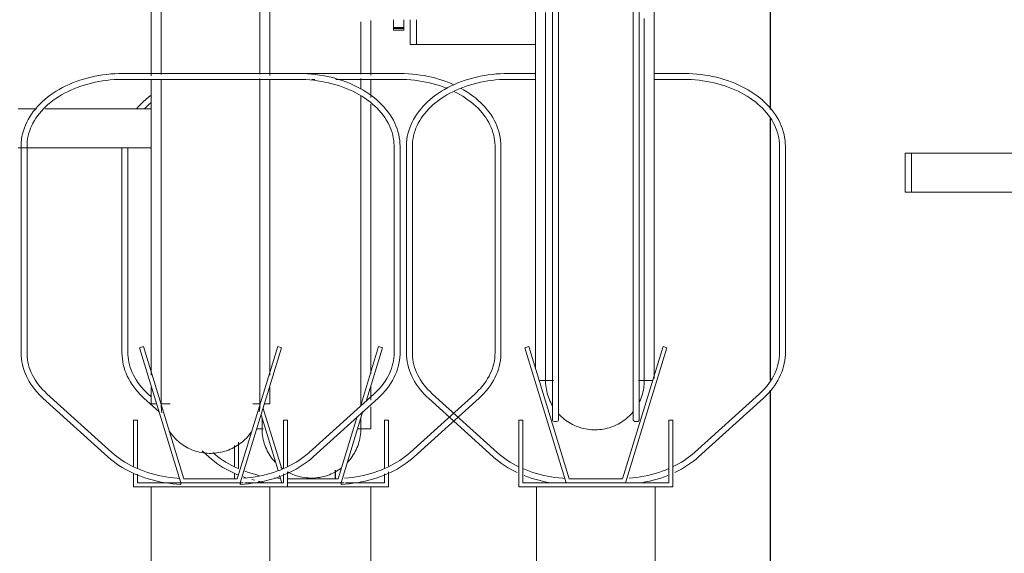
# Model space of a CAD drawing. Extents: x 50445 to 145605, y -10968 to 41989.
# Tile 257 of 338: x 98259 to 98758, y -368 to -99. Entities that reach past the tile are written whole.
import ezdxf

# ---------------------------------------------------------------- set-up
doc = ezdxf.new("R2010")
doc.units = 0
doc.header["$LTSCALE"] = 414.30304
doc.header["$MEASUREMENT"] = 0
doc.layers.add('A-EQPM', color=6, linetype='CONTINUOUS', lineweight=18)
doc.layers.add('I-WALL', color=2, linetype='CONTINUOUS', lineweight=25)

# ---------------------------------------------------------------- blocks, each defined once
blk = doc.blocks.new('97_KA_gestapelde fietsenstalling 8 fietsen 1600x1900 - Type-V119-plotview doorsnede C C  -  1 op 100')
at = {"layer": 'A-EQPM'}
for p, q in [((17257.4, -766.09), (17257.4, -793.7)), ((17268.98, -769.67), (17268.98, -765.7)), ((17274.19, -765.7), (17274.19, -769.67)), ((17277.4, -765.7), (17277.4, -778.2)), ((17280.62, -778.2), (17280.62, -765.7)), ((17268.98, -770.98), (17268.98, -769.67)), ((17274.19, -769.67), (17268.98, -769.67)), ((17268.98, -770.21), (17274.19, -770.21)), ((17268.98, -770.68), (17268.98, -770.98)), ((17268.98, -770.98), (17274.19, -770.98)), ((17274.19, -769.67), (17274.19, -770.98)), ((17274.19, -770.98), (17274.19, -770.68)), ((17280.62, -778.2), (17277.4, -778.2)), ((17340.83, -778.2), (17280.62, -778.2)), ((17271.79, -792.88), (17206.33, -792.88)), ((17206.33, -795.88), (17224.26, -795.88)), ((17227.65, -795.88), (17229.08, -795.88)), ((17239.7, -795.88), (17271.79, -795.88)), ((17252.4, -800.57), (17252.4, -795.38)), ((17257.4, -795.83), (17257.4, -805)), ((17257.4, -808.35), (17257.4, -944.89)), ((17131.52, -830.54), (17131.52, -934.24)), ((17134.52, -934.24), (17134.52, -830.54)), ((17320.29, -829.74), (17320.29, -934.24)), ((17323.29, -934.24), (17323.29, -829.74)), ((17261.39, -931.06), (17252.13, -961.34)), ((17255.17, -958.24), (17263.3, -931.64)), ((17263.3, -931.64), (17261.39, -931.06)), ((17257.4, -951.39), (17257.4, -958.13)), ((17146.33, -956.44), (17144.62, -954.89)), ((17310.18, -954.89), (17277.31, -984.65)), ((17142.61, -957.12), (17150.37, -964.14)), ((17257.4, -961.56), (17257.4, -972.58)), ((17279.32, -986.87), (17312.2, -957.12)), ((17201.87, -965.54), (17210.48, -993.72)), ((17212.34, -992.96), (17202.99, -962.37)), ((17250.58, -966.42), (17240.92, -998)), ((17242.4, -1000), (17253.47, -963.8)), ((17266.34, -968.3), (17264.34, -968.3)), ((17264.34, -968.3), (17264.34, -992.57)), ((17266.34, -991.51), (17266.34, -968.3)), ((17199.72, -972.58), (17202.99, -972.58)), ((17250.79, -972.58), (17257.4, -972.58)), ((17188.46, -981.16), (17188.46, -991.51)), ((17190.46, -992.7), (17190.46, -979.38)), ((17172.02, -983.74), (17175.48, -986.87)), ((17188.46, -995.05), (17188.46, -998.1)), ((17211.27, -996.31), (17212.4, -1000)), ((17212.69, -992.79), (17211.89, -992.18)), ((17212.69, -992.79), (17211.89, -992.18)), ((17264.34, -995.42), (17264.34, -1000)), ((17266.34, -1002), (17266.34, -994.45)), ((17192.85, -996.96), (17194.7, -997.59)), ((17197.19, -998.33), (17198.49, -998.69)), ((17240.92, -998), (17215.27, -998)), ((17215.27, -1000), (17242.4, -1000)), ((17243.95, -1000), (17242.4, -1000)), ((17264.34, -1000), (17244.68, -1000)), ((17215.27, -1002), (17266.34, -1002)), ((17257.4, -1002), (17257.4, -1284.16))]:
    blk.add_line(p, q, dxfattribs=at)
at = {"layer": 'A-EQPM', "flags": 128}
for points in [[(17252.4, -793.32), (17252.4, -789.49), (17252.4, -778.22), (17252.4, -766.77)], [(17299.42, -798.62), (17297.68, -797.86), (17295.89, -797.15), (17294.06, -796.5), (17292.2, -795.89), (17290.3, -795.34), (17288.38, -794.84), (17286.44, -794.4), (17284.47, -794.01), (17282.48, -793.68), (17280.47, -793.41), (17278.45, -793.19), (17276.42, -793.03), (17274.38, -792.93), (17272.34, -792.89), (17271.79, -792.88)], [(17271.79, -795.88), (17273.75, -795.91), (17275.7, -795.99), (17277.65, -796.13), (17279.58, -796.33), (17281.51, -796.57), (17283.42, -796.88), (17285.31, -797.23), (17287.18, -797.64), (17289.02, -798.1), (17290.83, -798.61), (17292.61, -799.18), (17294.36, -799.79), (17296.07, -800.45)], [(17299.78, -802.12), (17300.95, -802.71), (17302.48, -803.55), (17303.97, -804.43), (17305.4, -805.36), (17306.77, -806.32), (17308.09, -807.32), (17309.35, -808.35), (17310.55, -809.42), (17311.68, -810.52), (17312.75, -811.65), (17313.76, -812.8), (17314.69, -813.98), (17315.56, -815.18), (17316.35, -816.41), (17317.08, -817.65), (17317.73, -818.91), (17318.31, -820.19), (17318.81, -821.48), (17319.25, -822.78), (17319.6, -824.09), (17319.89, -825.4), (17320.1, -826.73), (17320.23, -828.05), (17320.29, -829.38), (17320.29, -829.74)], [(17323.29, -829.74), (17323.25, -828.24), (17323.12, -826.75), (17322.91, -825.26), (17322.61, -823.77), (17322.23, -822.3), (17321.77, -820.85), (17321.23, -819.4), (17320.61, -817.98), (17319.91, -816.58), (17319.13, -815.2), (17318.28, -813.85), (17317.35, -812.52), (17316.35, -811.23), (17315.27, -809.96), (17314.13, -808.73), (17312.93, -807.54), (17311.66, -806.38), (17310.32, -805.26), (17308.93, -804.18), (17307.47, -803.14), (17305.97, -802.15), (17304.4, -801.19), (17303.19, -800.51)], [(17146.27, -803.89), (17144.85, -804.96), (17143.5, -806.07), (17142.22, -807.22), (17140.99, -808.41), (17139.83, -809.63), (17138.78, -810.83)], [(17252.4, -960.71), (17252.4, -957.1), (17252.4, -953.04), (17252.4, -948.51), (17252.4, -943.54), (17252.4, -938.13), (17252.4, -932.29), (17252.4, -926.02), (17252.4, -919.34), (17252.4, -912.25), (17252.4, -904.78), (17252.4, -896.92), (17252.4, -888.7), (17252.4, -880.13), (17252.4, -871.22), (17252.4, -861.98), (17252.4, -852.43), (17252.4, -842.58), (17252.4, -832.46), (17252.4, -822.07), (17252.4, -811.43), (17252.4, -804.26)], [(17142.83, -810.82), (17143.94, -809.71), (17145.12, -808.64), (17146.33, -807.62)], [(17131.52, -934.24), (17131.56, -935.74), (17131.69, -937.23), (17131.9, -938.72), (17132.19, -940.2), (17132.57, -941.68), (17133.03, -943.13), (17133.57, -944.57), (17134.2, -946), (17134.9, -947.4), (17135.68, -948.78), (17136.53, -950.13), (17137.46, -951.45), (17138.46, -952.75), (17139.53, -954.01), (17140.67, -955.24), (17141.88, -956.44), (17142.61, -957.12)], [(17144.62, -954.89), (17143.47, -953.8), (17142.38, -952.69), (17141.35, -951.54), (17140.4, -950.37), (17139.51, -949.17), (17138.69, -947.95), (17137.95, -946.72), (17137.27, -945.46), (17136.67, -944.19), (17136.14, -942.9), (17135.68, -941.61), (17135.3, -940.3), (17135, -938.99), (17134.77, -937.66), (17134.61, -936.34), (17134.53, -935.01), (17134.52, -934.24)], [(17320.29, -934.24), (17320.25, -935.57), (17320.14, -936.89), (17319.95, -938.22), (17319.69, -939.54), (17319.35, -940.85), (17318.94, -942.15), (17318.45, -943.44), (17317.89, -944.72), (17317.26, -945.99), (17316.55, -947.24), (17315.78, -948.47), (17314.93, -949.68), (17314.01, -950.86), (17313.03, -952.02), (17311.98, -953.16), (17310.86, -954.26), (17310.18, -954.89)], [(17312.2, -957.12), (17313.44, -955.94), (17314.62, -954.73), (17315.73, -953.49), (17316.77, -952.21), (17317.75, -950.9), (17318.64, -949.56), (17319.47, -948.2), (17320.21, -946.81), (17320.88, -945.4), (17321.47, -943.97), (17321.98, -942.52), (17322.4, -941.06), (17322.75, -939.58), (17323.01, -938.1), (17323.18, -936.61), (17323.27, -935.11), (17323.29, -934.24)], [(17202.4, -972.58), (17202.4, -972.33), (17202.4, -971.6), (17202.4, -970.38), (17202.4, -968.68), (17202.4, -967.29)], [(17202.4, -968.14), (17202.4, -969.97), (17202.4, -971.32), (17202.4, -972.18), (17202.4, -972.56), (17202.4, -972.58)], [(17252.4, -972.58), (17252.4, -972.33), (17252.4, -971.6), (17252.4, -970.38), (17252.4, -968.68), (17252.4, -967.29)], [(17252.4, -968.14), (17252.4, -969.97), (17252.4, -971.32), (17252.4, -972.18), (17252.4, -972.56), (17252.4, -972.58)], [(17202.4, -972.18), (17202.4, -972.56), (17202.4, -972.58)], [(17208.97, -989.46), (17208.31, -988.71), (17207.68, -987.94), (17207.08, -987.13), (17206.51, -986.31), (17205.98, -985.46), (17205.48, -984.6), (17205.02, -983.71), (17204.59, -982.81), (17204.2, -981.89), (17203.85, -980.95), (17203.53, -980), (17203.25, -979.04), (17203.01, -978.07), (17202.81, -977.09), (17202.65, -976.1), (17202.53, -975.11), (17202.45, -974.11), (17202.41, -973.12), (17202.4, -972.58)], [(17208.97, -989.46), (17208.31, -988.71), (17207.68, -987.94), (17207.08, -987.13), (17206.51, -986.31), (17205.98, -985.46), (17205.48, -984.6), (17205.02, -983.71), (17204.59, -982.81), (17204.2, -981.89), (17203.85, -980.95), (17203.53, -980), (17203.25, -979.04), (17203.01, -978.07), (17202.81, -977.09), (17202.65, -976.1), (17202.53, -975.11), (17202.45, -974.11)], [(17252.4, -972.58), (17252.38, -973.58), (17252.32, -974.57), (17252.22, -975.57), (17252.08, -976.56), (17251.9, -977.54), (17251.69, -978.52), (17251.43, -979.48), (17251.13, -980.44), (17250.8, -981.38), (17250.43, -982.31), (17250.02, -983.22), (17249.58, -984.12), (17249.1, -985), (17248.58, -985.86), (17248.04, -986.69), (17247.45, -987.51), (17246.84, -988.3), (17246.2, -989.06), (17245.52, -989.8)], [(17252.4, -972.58), (17252.38, -973.58), (17252.32, -974.57), (17252.22, -975.57), (17252.08, -976.56), (17251.9, -977.54), (17251.69, -978.52), (17251.43, -979.48), (17251.13, -980.44), (17250.8, -981.38), (17250.43, -982.31), (17250.02, -983.22), (17249.58, -984.12), (17249.1, -985), (17248.58, -985.86), (17248.04, -986.69), (17247.45, -987.51), (17246.84, -988.3), (17246.2, -989.06), (17245.52, -989.8)], [(17252.4, -972.18), (17252.4, -972.56), (17252.4, -972.58)], [(17190.36, -992.76), (17188.72, -992.02), (17187.13, -991.23), (17185.58, -990.4), (17184.08, -989.53), (17182.64, -988.61), (17181.25, -987.66), (17179.92, -986.67), (17178.64, -985.64), (17177.5, -984.65)], [(17277.31, -984.65), (17276.09, -985.7), (17274.81, -986.73), (17273.48, -987.71), (17272.09, -988.66), (17270.64, -989.58), (17269.14, -990.45), (17267.59, -991.28), (17265.99, -992.06), (17264.35, -992.8), (17262.67, -993.49), (17260.95, -994.14), (17259.19, -994.74), (17257.4, -995.28), (17255.57, -995.78), (17253.72, -996.22), (17251.85, -996.62), (17249.95, -996.96), (17248.04, -997.24), (17246.11, -997.47), (17244.17, -997.65)], [(17175.48, -986.87), (17176.79, -988.01), (17178.16, -989.1), (17179.59, -990.16), (17181.08, -991.17), (17182.61, -992.14), (17184.21, -993.07), (17185.85, -993.94), (17187.53, -994.77), (17189.27, -995.56), (17190.5, -996.07)], [(17242.48, -1000.76), (17244.51, -1000.63), (17246.54, -1000.44), (17248.55, -1000.2), (17250.55, -999.9), (17252.53, -999.54), (17254.49, -999.13), (17256.43, -998.66), (17258.33, -998.14), (17260.21, -997.56), (17262.06, -996.93), (17263.87, -996.25), (17265.64, -995.51), (17267.37, -994.73), (17269.05, -993.9), (17270.69, -993.02), (17272.28, -992.09), (17273.81, -991.12), (17275.3, -990.1), (17276.72, -989.04), (17278.09, -987.94), (17279.32, -986.87)], [(17200.92, -996.19), (17199.13, -995.75), (17197.31, -995.25), (17195.52, -994.7), (17193.76, -994.1)], [(17242.55, -992.47), (17241.74, -993.06), (17240.91, -993.61), (17240.06, -994.14), (17239.19, -994.63), (17238.29, -995.08), (17237.39, -995.5), (17236.46, -995.88), (17235.52, -996.22), (17234.57, -996.53), (17233.61, -996.79), (17232.63, -997.02), (17231.65, -997.21), (17230.66, -997.36), (17229.67, -997.47), (17228.67, -997.54), (17227.67, -997.57), (17226.67, -997.57), (17225.67, -997.52), (17224.68, -997.43), (17223.69, -997.3), (17222.7, -997.13), (17221.72, -996.92), (17220.75, -996.68), (17219.8, -996.39), (17218.85, -996.07), (17217.92, -995.71), (17217, -995.31), (17216.1, -994.87), (17215.22, -994.4)], [(17219.8, -996.39), (17218.85, -996.07), (17217.92, -995.71), (17217, -995.31), (17216.1, -994.87), (17215.22, -994.4)], [(17237.39, -995.5), (17236.46, -995.88), (17235.52, -996.22), (17234.57, -996.53), (17233.61, -996.79), (17232.63, -997.02), (17231.65, -997.21), (17230.66, -997.36), (17229.67, -997.47), (17228.67, -997.54), (17227.67, -997.57), (17226.67, -997.57), (17225.67, -997.52), (17224.68, -997.43), (17223.69, -997.3), (17222.7, -997.13), (17221.72, -996.92), (17220.75, -996.68)], [(17242.55, -992.47), (17241.74, -993.06), (17240.91, -993.61), (17240.06, -994.14), (17239.19, -994.63), (17238.29, -995.08)], [(17200.42, -999.15), (17202.39, -999.56), (17204.37, -999.92)], [(17211.7, -997.71), (17210.53, -997.64), (17208.69, -997.47)]]:
    blk.add_lwpolyline(points, dxfattribs=at)
at = {"layer": 'A-EQPM'}
for centre, major_axis, start_param, end_param in [((17212.4, -999.26), (0.07, 1.5), 1.833815, 2.095615), ((17242.4, -999.26), (-0.07, 1.5), 2.093176, 3.140373), ((17242.4, -999.26), (-0.07, 1.5), 3.141593, 3.925771), ((17242.4, -999.26), (-0.07, 1.5), 3.925771, 4.44937)]:
    blk.add_ellipse(centre, major_axis=major_axis, ratio=0.049327, start_param=start_param, end_param=end_param, dxfattribs=at)
blk = doc.blocks.new('97_KA_gestapelde fietsenstalling 8 fietsen 1600x1900 - Type-V120-plotview doorsnede C C  -  1 op 100')
at = {"layer": 'A-EQPM'}
for p, q in [((17527.87, -833.23), (17531.09, -833.23)), ((17527.87, -852.93), (17527.87, -833.23)), ((17531.09, -833.23), (17632.69, -833.23)), ((17531.09, -852.93), (17531.09, -833.23)), ((17531.09, -852.93), (17527.87, -852.93)), ((17632.69, -852.93), (17531.09, -852.93))]:
    blk.add_line(p, q, dxfattribs=at)
blk = doc.blocks.new('97_KA_gestapelde fietsenstalling 16 fietsen 1600x2900 - Type-V123-plotview doorsnede C C  -  1 op 100')
at = {"layer": 'A-EQPM'}
for p, q in [((17349.39, -638.38), (17349.39, -968.3)), ((17352.39, -968.3), (17352.39, -638.38)), ((17390.27, -638.38), (17390.27, -968.3)), ((17393.27, -968.3), (17393.27, -638.38)), ((17340.83, -942.33), (17340.83, -643.38)), ((17400.83, -643.38), (17400.83, -947.15)), ((17146.33, -794.03), (17146.33, -655.27)), ((17206.33, -655.27), (17206.33, -793.98)), ((17220.72, -792.88), (17131.95, -792.88)), ((17131.95, -795.88), (17220.72, -795.88)), ((17146.33, -945.46), (17146.33, -796.12)), ((17206.33, -796.07), (17206.33, -945.46)), ((17340.83, -792.88), (17326.95, -792.88)), ((17326.95, -795.88), (17340.83, -795.88)), ((17415.72, -792.88), (17400.83, -792.88)), ((17400.83, -795.88), (17415.72, -795.88)), ((17079.05, -810.83), (17088.24, -810.83)), ((17092.6, -810.83), (17146.33, -810.83)), ((17080.65, -830.54), (17079.05, -830.54)), ((17080.45, -829.74), (17080.45, -934.24)), ((17083.01, -830.54), (17080.88, -830.54)), ((17146.33, -830.54), (17083.24, -830.54)), ((17083.45, -934.24), (17083.45, -829.74)), ((17269.22, -829.74), (17269.22, -934.24)), ((17272.22, -934.24), (17272.22, -829.74)), ((17275.45, -829.74), (17275.45, -934.24)), ((17278.45, -934.24), (17278.45, -829.74)), ((17464.22, -829.74), (17464.22, -934.24)), ((17467.22, -934.24), (17467.22, -829.74)), ((17142.35, -931.06), (17140.43, -931.64)), ((17140.43, -931.64), (17161.33, -1000)), ((17162.81, -998), (17142.35, -931.06)), ((17210.32, -931.06), (17189.85, -998)), ((17191.33, -1000), (17212.23, -931.64)), ((17212.23, -931.64), (17210.32, -931.06)), ((17337.35, -931.06), (17335.43, -931.64)), ((17335.43, -931.64), (17356.33, -1000)), ((17357.81, -998), (17337.35, -931.06)), ((17405.32, -931.06), (17384.85, -998)), ((17386.33, -1000), (17407.23, -931.64)), ((17407.23, -931.64), (17405.32, -931.06)), ((17342.58, -948.19), (17349.85, -948.19)), ((17392.83, -948.19), (17400.08, -948.19)), ((17126.43, -984.65), (17093.55, -954.89)), ((17146.33, -960.08), (17146.33, -951.8)), ((17206.33, -951.8), (17206.33, -960.08)), ((17259.11, -954.89), (17226.24, -984.65)), ((17321.43, -984.65), (17288.55, -954.89)), ((17454.11, -954.89), (17421.24, -984.65)), ((17091.54, -957.12), (17124.41, -986.87)), ((17146.33, -960.08), (17149.13, -960.08)), ((17151.22, -960.08), (17155.86, -960.08)), ((17197.67, -960.08), (17201.45, -960.08)), ((17203.54, -960.08), (17206.33, -960.08)), ((17228.25, -986.87), (17261.13, -957.12)), ((17286.54, -957.12), (17319.41, -986.87)), ((17423.25, -986.87), (17456.13, -957.12)), ((17139.39, -968.3), (17137.39, -968.3)), ((17137.39, -968.3), (17137.39, -991.51)), ((17139.39, -992.7), (17139.39, -968.3)), ((17215.27, -968.3), (17213.27, -968.3)), ((17213.27, -968.3), (17213.27, -992.57)), ((17215.27, -991.51), (17215.27, -968.3)), ((17334.39, -968.3), (17332.39, -968.3)), ((17332.39, -968.3), (17332.39, -1002)), ((17334.39, -1000), (17334.39, -968.3)), ((17410.27, -968.3), (17408.27, -968.3)), ((17408.27, -968.3), (17408.27, -1000)), ((17410.27, -1002), (17410.27, -968.3)), ((17137.39, -995.05), (17137.39, -1002)), ((17139.39, -1000), (17139.39, -995.67)), ((17213.27, -995.42), (17213.27, -1000)), ((17215.27, -1002), (17215.27, -994.45)), ((17161.33, -1000), (17139.39, -1000)), ((17161.33, -1000), (17191.33, -1000)), ((17189.85, -998), (17162.81, -998)), ((17192.88, -1000), (17191.33, -1000)), ((17213.27, -1000), (17193.61, -1000)), ((17356.33, -1000), (17334.39, -1000)), ((17356.33, -1000), (17386.33, -1000)), ((17384.85, -998), (17357.81, -998)), ((17408.27, -1000), (17386.33, -1000)), ((17137.39, -1002), (17215.27, -1002)), ((17146.33, -1284.38), (17146.33, -1002)), ((17206.33, -1002), (17206.33, -1284.16)), ((17332.39, -1002), (17410.27, -1002)), ((17341.33, -1210), (17341.33, -1002)), ((17401.33, -1210), (17401.33, -1002))]:
    blk.add_line(p, q, dxfattribs=at)
at = {"layer": 'A-EQPM', "flags": 128}
for points in [[(17345.83, -762.08), (17345.83, -773.21), (17345.83, -784.13), (17345.83, -794.83), (17345.83, -805.29), (17345.83, -815.48), (17345.83, -825.41), (17345.83, -835.04), (17345.83, -844.36), (17345.83, -853.37), (17345.83, -862.03), (17345.83, -870.35), (17345.83, -878.3), (17345.83, -885.88), (17345.83, -893.07), (17345.83, -899.86), (17345.83, -906.24), (17345.83, -912.21), (17345.83, -917.74), (17345.83, -922.83), (17345.83, -927.47), (17345.83, -931.66), (17345.83, -935.39), (17345.83, -938.65), (17345.83, -941.44), (17345.83, -943.75), (17345.83, -945.58), (17345.83, -946.93), (17345.83, -947.79), (17345.83, -948.17), (17345.83, -948.19)], [(17395.83, -948.19), (17395.83, -947.94), (17395.83, -947.21), (17395.83, -945.99), (17395.83, -944.29), (17395.83, -942.11), (17395.83, -939.45), (17395.83, -936.31), (17395.83, -932.71), (17395.83, -928.65), (17395.83, -924.12), (17395.83, -919.15), (17395.83, -913.74), (17395.83, -907.9), (17395.83, -901.63), (17395.83, -894.95), (17395.83, -887.86), (17395.83, -880.39), (17395.83, -872.53), (17395.83, -864.31), (17395.83, -855.74), (17395.83, -846.83), (17395.83, -837.59), (17395.83, -828.04), (17395.83, -818.19), (17395.83, -808.07), (17395.83, -797.68), (17395.83, -787.04), (17395.83, -776.18), (17395.83, -765.1)], [(17151.33, -655.27), (17151.33, -667.46), (17151.33, -679.63), (17151.33, -691.76), (17151.33, -703.83), (17151.33, -715.82), (17151.33, -727.72), (17151.33, -739.5), (17151.33, -751.15), (17151.33, -762.64), (17151.33, -773.97), (17151.33, -785.1), (17151.33, -793.39)], [(17201.33, -793.32), (17201.33, -788.07), (17201.33, -776.99), (17201.33, -765.72), (17201.33, -754.27), (17201.33, -742.66), (17201.33, -730.91), (17201.33, -719.05), (17201.33, -707.08), (17201.33, -695.02), (17201.33, -682.91), (17201.33, -670.75), (17201.33, -658.56), (17201.33, -655.27)], [(17131.95, -792.88), (17129.9, -792.91), (17127.86, -793), (17125.83, -793.14), (17123.81, -793.35), (17121.8, -793.6), (17119.8, -793.92), (17117.83, -794.29), (17115.88, -794.72), (17113.95, -795.2), (17112.04, -795.74), (17110.17, -796.33), (17108.34, -796.97), (17106.54, -797.67), (17104.78, -798.41), (17103.06, -799.21), (17101.39, -800.05), (17099.76, -800.95), (17098.19, -801.88), (17096.66, -802.87), (17095.19, -803.89), (17093.78, -804.96), (17092.43, -806.07), (17091.14, -807.22), (17089.92, -808.41), (17088.76, -809.63), (17087.67, -810.88), (17086.65, -812.17), (17085.7, -813.49), (17084.83, -814.83), (17084.03, -816.21), (17083.31, -817.6), (17082.66, -819.02), (17082.1, -820.45), (17081.62, -821.91), (17081.22, -823.37), (17080.9, -824.85), (17080.66, -826.34), (17080.51, -827.84), (17080.45, -829.34), (17080.45, -829.74)], [(17083.45, -829.74), (17083.48, -828.41), (17083.6, -827.08), (17083.78, -825.76), (17084.05, -824.44), (17084.38, -823.13), (17084.8, -821.83), (17085.28, -820.53), (17085.84, -819.25), (17086.47, -817.99), (17087.18, -816.74), (17087.96, -815.51), (17088.8, -814.3), (17089.72, -813.12), (17090.71, -811.95), (17091.76, -810.82), (17092.87, -809.71), (17094.05, -808.64), (17095.3, -807.59), (17096.6, -806.59), (17097.96, -805.61), (17099.38, -804.68), (17100.84, -803.78), (17102.37, -802.93), (17103.94, -802.12), (17105.55, -801.35), (17107.21, -800.63), (17108.91, -799.96), (17110.65, -799.34), (17112.42, -798.76), (17114.23, -798.23), (17116.06, -797.76), (17117.92, -797.34), (17119.8, -796.97), (17121.71, -796.65), (17123.63, -796.39), (17125.56, -796.18), (17127.51, -796.03), (17129.46, -795.93), (17131.42, -795.89), (17131.95, -795.88)], [(17151.33, -796.02), (17151.33, -806.72), (17151.33, -817.18), (17151.33, -827.38), (17151.33, -837.3), (17151.33, -846.93), (17151.33, -856.25), (17151.33, -865.26), (17151.33, -873.92), (17151.33, -882.24), (17151.33, -890.2), (17151.33, -897.77), (17151.33, -904.96), (17151.33, -911.76), (17151.33, -918.14), (17151.33, -924.1), (17151.33, -929.63), (17151.33, -934.72), (17151.33, -939.36), (17151.33, -943.55), (17151.33, -947.28), (17151.33, -950.54), (17151.33, -953.33), (17151.33, -955.64), (17151.33, -957.47), (17151.33, -958.82), (17151.33, -959.68), (17151.33, -960.06), (17151.33, -960.08)], [(17201.33, -960.08), (17201.33, -959.83), (17201.33, -959.1), (17201.33, -957.88), (17201.33, -956.18), (17201.33, -954), (17201.33, -951.34), (17201.33, -948.21), (17201.33, -944.6), (17201.33, -940.54), (17201.33, -936.01), (17201.33, -931.04), (17201.33, -925.63), (17201.33, -919.79), (17201.33, -913.52), (17201.33, -906.84), (17201.33, -899.75), (17201.33, -892.28), (17201.33, -884.42), (17201.33, -876.2), (17201.33, -867.63), (17201.33, -858.72), (17201.33, -849.48), (17201.33, -839.93), (17201.33, -830.08), (17201.33, -819.96), (17201.33, -809.57), (17201.33, -798.93), (17201.33, -795.38)], [(17272.22, -829.74), (17272.18, -828.24), (17272.05, -826.75), (17271.84, -825.26), (17271.54, -823.77), (17271.16, -822.3), (17270.7, -820.85), (17270.16, -819.4), (17269.54, -817.98), (17268.84, -816.58), (17268.06, -815.2), (17267.2, -813.85), (17266.28, -812.52), (17265.28, -811.23), (17264.2, -809.96), (17263.06, -808.73), (17261.86, -807.54), (17260.58, -806.38), (17259.25, -805.26), (17257.86, -804.18), (17256.4, -803.14), (17254.89, -802.15), (17253.33, -801.19), (17251.72, -800.29), (17250.06, -799.43), (17248.35, -798.62), (17246.6, -797.86), (17244.82, -797.15), (17242.99, -796.5), (17241.13, -795.89), (17239.23, -795.34), (17237.31, -794.84), (17235.36, -794.4), (17233.39, -794.01), (17231.4, -793.68), (17229.4, -793.41), (17227.38, -793.19), (17225.35, -793.03), (17223.31, -792.93), (17221.27, -792.89), (17220.72, -792.88)], [(17220.72, -795.88), (17222.68, -795.91), (17224.63, -795.99), (17226.58, -796.13), (17228.51, -796.33), (17230.44, -796.57), (17232.35, -796.88), (17234.24, -797.23), (17236.1, -797.64), (17237.95, -798.1), (17239.76, -798.61), (17241.54, -799.18), (17243.29, -799.79), (17245, -800.45), (17246.67, -801.16), (17248.3, -801.91), (17249.88, -802.71), (17251.41, -803.55), (17252.9, -804.43), (17254.33, -805.36), (17255.7, -806.32), (17257.02, -807.32), (17258.28, -808.35), (17259.48, -809.42), (17260.61, -810.52), (17261.68, -811.65), (17262.68, -812.8), (17263.62, -813.98), (17264.49, -815.18), (17265.28, -816.41), (17266.01, -817.65), (17266.66, -818.91), (17267.24, -820.19), (17267.74, -821.48), (17268.18, -822.78), (17268.53, -824.09), (17268.82, -825.4), (17269.02, -826.73), (17269.16, -828.05), (17269.22, -829.38), (17269.22, -829.74)], [(17326.95, -792.88), (17324.9, -792.91), (17322.86, -793), (17320.83, -793.14), (17318.81, -793.35), (17316.8, -793.6), (17314.8, -793.92), (17312.83, -794.29), (17310.88, -794.72), (17308.95, -795.2), (17307.04, -795.74), (17305.17, -796.33), (17303.34, -796.97), (17301.54, -797.67), (17299.78, -798.41), (17298.06, -799.21), (17296.39, -800.05), (17294.76, -800.95), (17293.19, -801.88), (17291.66, -802.87), (17290.19, -803.89), (17288.78, -804.96), (17287.43, -806.07), (17286.14, -807.22), (17284.92, -808.41), (17283.76, -809.63), (17282.67, -810.88), (17281.65, -812.17), (17280.7, -813.49), (17279.83, -814.83), (17279.03, -816.21), (17278.31, -817.6), (17277.66, -819.02), (17277.1, -820.45), (17276.62, -821.91), (17276.22, -823.37), (17275.9, -824.85), (17275.66, -826.34), (17275.51, -827.84), (17275.45, -829.34), (17275.45, -829.74)], [(17278.45, -829.74), (17278.48, -828.41), (17278.6, -827.08), (17278.78, -825.76), (17279.05, -824.44), (17279.38, -823.13), (17279.8, -821.83), (17280.28, -820.53), (17280.84, -819.25), (17281.47, -817.99), (17282.18, -816.74), (17282.96, -815.51), (17283.8, -814.3), (17284.72, -813.12), (17285.71, -811.95), (17286.76, -810.82), (17287.87, -809.71), (17289.05, -808.64), (17290.3, -807.59), (17291.6, -806.59), (17292.96, -805.61), (17294.38, -804.68), (17295.84, -803.78), (17297.37, -802.93), (17298.94, -802.12), (17300.55, -801.35), (17302.21, -800.63), (17303.91, -799.96), (17305.65, -799.34), (17307.42, -798.76), (17309.23, -798.23), (17311.06, -797.76), (17312.92, -797.34), (17314.8, -796.97), (17316.71, -796.65), (17318.63, -796.39), (17320.56, -796.18), (17322.51, -796.03), (17324.46, -795.93), (17326.42, -795.89), (17326.95, -795.88)], [(17467.22, -829.74), (17467.18, -828.24), (17467.05, -826.75), (17466.84, -825.26), (17466.54, -823.77), (17466.16, -822.3), (17465.7, -820.85), (17465.16, -819.4), (17464.54, -817.98), (17463.84, -816.58), (17463.06, -815.2), (17462.2, -813.85), (17461.28, -812.52), (17460.28, -811.23), (17459.2, -809.96), (17458.06, -808.73), (17456.86, -807.54), (17455.58, -806.38), (17454.25, -805.26), (17452.86, -804.18), (17451.4, -803.14), (17449.89, -802.15), (17448.33, -801.19), (17446.72, -800.29), (17445.06, -799.43), (17443.35, -798.62), (17441.6, -797.86), (17439.82, -797.15), (17437.99, -796.5), (17436.13, -795.89), (17434.23, -795.34), (17432.31, -794.84), (17430.36, -794.4), (17428.39, -794.01), (17426.4, -793.68), (17424.4, -793.41), (17422.38, -793.19), (17420.35, -793.03), (17418.31, -792.93), (17416.27, -792.89), (17415.72, -792.88)], [(17415.72, -795.88), (17417.68, -795.91), (17419.63, -795.99), (17421.58, -796.13), (17423.51, -796.33), (17425.44, -796.57), (17427.35, -796.88), (17429.24, -797.23), (17431.1, -797.64), (17432.95, -798.1), (17434.76, -798.61), (17436.54, -799.18), (17438.29, -799.79), (17440, -800.45), (17441.67, -801.16), (17443.3, -801.91), (17444.88, -802.71), (17446.41, -803.55), (17447.9, -804.43), (17449.33, -805.36), (17450.7, -806.32), (17452.02, -807.32), (17453.28, -808.35), (17454.48, -809.42), (17455.61, -810.52), (17456.68, -811.65), (17457.68, -812.8), (17458.62, -813.98), (17459.49, -815.18), (17460.28, -816.41), (17461.01, -817.65), (17461.66, -818.91), (17462.24, -820.19), (17462.74, -821.48), (17463.18, -822.78), (17463.53, -824.09), (17463.82, -825.4), (17464.02, -826.73), (17464.16, -828.05), (17464.22, -829.38), (17464.22, -829.74)], [(17080.45, -934.24), (17080.49, -935.74), (17080.62, -937.23), (17080.83, -938.72), (17081.12, -940.2), (17081.5, -941.68), (17081.96, -943.13), (17082.5, -944.57), (17083.13, -946), (17083.83, -947.4), (17084.61, -948.78), (17085.46, -950.13), (17086.39, -951.45), (17087.39, -952.75), (17088.46, -954.01), (17089.6, -955.24), (17090.81, -956.44), (17091.54, -957.12)], [(17093.55, -954.89), (17092.4, -953.8), (17091.31, -952.69), (17090.28, -951.54), (17089.33, -950.37), (17088.44, -949.17), (17087.62, -947.95), (17086.88, -946.72), (17086.2, -945.46), (17085.6, -944.19), (17085.07, -942.9), (17084.61, -941.61), (17084.23, -940.3), (17083.93, -938.99), (17083.7, -937.66), (17083.54, -936.34), (17083.46, -935.01), (17083.45, -934.24)], [(17269.22, -934.24), (17269.18, -935.57), (17269.07, -936.89), (17268.88, -938.22), (17268.62, -939.54), (17268.28, -940.85), (17267.87, -942.15), (17267.38, -943.44), (17266.82, -944.72), (17266.19, -945.99), (17265.48, -947.24), (17264.71, -948.47), (17263.86, -949.68), (17262.94, -950.86), (17261.96, -952.02), (17260.91, -953.16), (17259.79, -954.26), (17259.11, -954.89)], [(17261.13, -957.12), (17262.37, -955.94), (17263.55, -954.73), (17264.66, -953.49), (17265.7, -952.21), (17266.67, -950.9), (17267.57, -949.56), (17268.39, -948.2), (17269.14, -946.81), (17269.81, -945.4), (17270.4, -943.97), (17270.91, -942.52), (17271.33, -941.06), (17271.68, -939.58), (17271.94, -938.1), (17272.11, -936.61), (17272.2, -935.11), (17272.22, -934.24)], [(17275.45, -934.24), (17275.49, -935.74), (17275.62, -937.23), (17275.83, -938.72), (17276.12, -940.2), (17276.5, -941.68), (17276.96, -943.13), (17277.5, -944.57), (17278.13, -946), (17278.83, -947.4), (17279.61, -948.78), (17280.46, -950.13), (17281.39, -951.45), (17282.39, -952.75), (17283.46, -954.01), (17284.6, -955.24), (17285.81, -956.44), (17286.54, -957.12)], [(17288.55, -954.89), (17287.4, -953.8), (17286.31, -952.69), (17285.28, -951.54), (17284.33, -950.37), (17283.44, -949.17), (17282.62, -947.95), (17281.88, -946.72), (17281.2, -945.46), (17280.6, -944.19), (17280.07, -942.9), (17279.61, -941.61), (17279.23, -940.3), (17278.93, -938.99), (17278.7, -937.66), (17278.54, -936.34), (17278.46, -935.01), (17278.45, -934.24)], [(17464.22, -934.24), (17464.18, -935.57), (17464.07, -936.89), (17463.88, -938.22), (17463.62, -939.54), (17463.28, -940.85), (17462.87, -942.15), (17462.38, -943.44), (17461.82, -944.72), (17461.19, -945.99), (17460.48, -947.24), (17459.71, -948.47), (17458.86, -949.68), (17457.94, -950.86), (17456.96, -952.02), (17455.91, -953.16), (17454.79, -954.26), (17454.11, -954.89)], [(17456.13, -957.12), (17457.37, -955.94), (17458.55, -954.73), (17459.66, -953.49), (17460.7, -952.21), (17461.67, -950.9), (17462.57, -949.56), (17463.39, -948.2), (17464.14, -946.81), (17464.81, -945.4), (17465.4, -943.97), (17465.91, -942.52), (17466.33, -941.06), (17466.68, -939.58), (17466.94, -938.1), (17467.11, -936.61), (17467.2, -935.11), (17467.22, -934.24)], [(17395.83, -941.44), (17395.83, -943.75), (17395.83, -945.58), (17395.83, -946.93), (17395.83, -947.79), (17395.83, -948.17), (17395.83, -948.19)], [(17345.83, -948.19), (17345.83, -947.94), (17345.83, -947.21), (17345.83, -945.99), (17345.83, -944.29), (17345.83, -942.11), (17345.83, -942.05)], [(17345.83, -947.79), (17345.83, -948.17), (17345.83, -948.19)], [(17349.41, -961.07), (17348.91, -960.21), (17348.45, -959.32), (17348.02, -958.42), (17347.63, -957.5), (17347.28, -956.56), (17346.96, -955.61), (17346.68, -954.65), (17346.45, -953.68), (17346.25, -952.7), (17346.08, -951.71), (17345.96, -950.72), (17345.88, -949.72), (17345.84, -948.72), (17345.83, -948.19)], [(17349.41, -961.07), (17348.91, -960.21), (17348.45, -959.32), (17348.02, -958.42), (17347.63, -957.5), (17347.28, -956.56), (17346.96, -955.61), (17346.68, -954.65), (17346.45, -953.68), (17346.25, -952.7), (17346.08, -951.71), (17345.96, -950.72), (17345.88, -949.72)], [(17395.83, -948.19), (17395.81, -949.18), (17395.75, -950.18), (17395.65, -951.18), (17395.51, -952.17), (17395.34, -953.15), (17395.12, -954.13), (17394.86, -955.09), (17394.57, -956.05), (17394.23, -956.99), (17393.86, -957.92), (17393.45, -958.83)], [(17395.83, -948.19), (17395.81, -949.18), (17395.75, -950.18), (17395.65, -951.18), (17395.51, -952.17), (17395.34, -953.15), (17395.12, -954.13), (17394.86, -955.09), (17394.57, -956.05), (17394.23, -956.99), (17393.86, -957.92), (17393.45, -958.83)], [(17395.83, -947.79), (17395.83, -948.17), (17395.83, -948.19)], [(17151.33, -960.08), (17151.33, -959.83), (17151.33, -959.1), (17151.33, -957.88), (17151.33, -956.18), (17151.33, -954)], [(17201.33, -953.33), (17201.33, -955.64), (17201.33, -957.47), (17201.33, -958.82), (17201.33, -959.68), (17201.33, -960.06), (17201.33, -960.08)], [(17151.33, -959.68), (17151.33, -960.06), (17151.33, -960.08)], [(17151.74, -964.59), (17151.58, -963.6), (17151.46, -962.61), (17151.38, -961.61), (17151.34, -960.62), (17151.33, -960.08)], [(17201.33, -960.08), (17201.31, -961.08), (17201.25, -962.07), (17201.15, -963.07), (17201.01, -964.06)], [(17201.33, -959.68), (17201.33, -960.06), (17201.33, -960.08)], [(17359.53, -970.48), (17358.65, -970.01), (17357.78, -969.51), (17356.94, -968.97), (17356.12, -968.4), (17355.33, -967.79), (17354.55, -967.16), (17353.81, -966.49), (17353.09, -965.8), (17352.4, -965.07)], [(17359.53, -970.48), (17358.65, -970.01), (17357.78, -969.51), (17356.94, -968.97), (17356.12, -968.4), (17355.33, -967.79), (17354.55, -967.16), (17353.81, -966.49), (17353.09, -965.8), (17352.4, -965.07)], [(17390.27, -963.9), (17389.63, -964.67), (17388.96, -965.41), (17388.25, -966.12), (17387.52, -966.8), (17386.76, -967.45), (17385.98, -968.08), (17385.17, -968.66), (17384.34, -969.22), (17383.49, -969.75), (17382.62, -970.23), (17381.73, -970.69), (17380.82, -971.11), (17379.89, -971.49), (17378.95, -971.83), (17378, -972.14), (17377.04, -972.4), (17376.07, -972.63), (17375.08, -972.82), (17374.09, -972.97), (17373.1, -973.08), (17372.1, -973.15), (17371.1, -973.18), (17370.1, -973.17), (17369.11, -973.13), (17368.11, -973.04), (17367.12, -972.91), (17366.13, -972.74), (17365.15, -972.53), (17364.19, -972.28), (17363.23, -972), (17362.28, -971.68), (17361.35, -971.32), (17360.43, -970.92), (17359.53, -970.48)], [(17390.27, -963.9), (17389.63, -964.67), (17388.96, -965.41), (17388.25, -966.12), (17387.52, -966.8), (17386.76, -967.45), (17385.98, -968.08), (17385.17, -968.66)], [(17377.04, -972.4), (17376.07, -972.63), (17375.08, -972.82), (17374.09, -972.97), (17373.1, -973.08), (17372.1, -973.15), (17371.1, -973.18), (17370.1, -973.17), (17369.11, -973.13), (17368.11, -973.04), (17367.12, -972.91), (17366.13, -972.74), (17365.15, -972.53), (17364.19, -972.28), (17363.23, -972), (17362.28, -971.68), (17361.35, -971.32), (17360.43, -970.92)], [(17382.62, -970.23), (17381.73, -970.69), (17380.82, -971.11), (17379.89, -971.49), (17378.95, -971.83)], [(17196.97, -974.19), (17196.38, -975.01), (17195.77, -975.8), (17195.13, -976.56), (17194.45, -977.3), (17193.75, -978.01), (17193.02, -978.69), (17192.26, -979.34), (17191.48, -979.97), (17190.67, -980.56), (17189.84, -981.11), (17188.99, -981.64), (17188.12, -982.13), (17187.22, -982.58), (17186.32, -983), (17185.39, -983.38), (17184.45, -983.72), (17183.5, -984.03), (17182.54, -984.29), (17181.56, -984.52), (17180.58, -984.71), (17179.59, -984.86), (17178.6, -984.97), (17177.6, -985.04), (17176.6, -985.07), (17175.6, -985.07), (17174.6, -985.02), (17173.61, -984.93), (17172.62, -984.8), (17171.63, -984.63), (17170.65, -984.42), (17169.68, -984.18), (17168.72, -983.89), (17167.78, -983.57), (17166.85, -983.21), (17165.93, -982.81), (17165.03, -982.37), (17164.15, -981.9), (17163.28, -981.4), (17162.44, -980.86), (17161.62, -980.29), (17160.82, -979.68), (17160.05, -979.05), (17159.31, -978.38), (17158.59, -977.69), (17157.9, -976.96), (17157.24, -976.21), (17156.61, -975.44), (17156.01, -974.63), (17155.44, -973.81)], [(17162.44, -980.86), (17161.62, -980.29), (17160.82, -979.68), (17160.05, -979.05), (17159.31, -978.38), (17158.59, -977.69), (17157.9, -976.96), (17157.24, -976.21), (17156.61, -975.44), (17156.01, -974.63), (17155.44, -973.81)], [(17196.97, -974.19), (17196.38, -975.01), (17195.77, -975.8), (17195.13, -976.56), (17194.45, -977.3), (17193.75, -978.01), (17193.02, -978.69), (17192.26, -979.34), (17191.48, -979.97), (17190.67, -980.56), (17189.84, -981.11), (17188.99, -981.64), (17188.12, -982.13), (17187.22, -982.58)], [(17160.63, -997.71), (17159.46, -997.64), (17157.52, -997.46), (17155.59, -997.23), (17153.67, -996.94), (17151.78, -996.6), (17149.91, -996.2), (17148.06, -995.75), (17146.24, -995.25), (17144.45, -994.7), (17142.69, -994.1), (17140.97, -993.46), (17139.29, -992.76), (17137.65, -992.02), (17136.06, -991.23), (17134.51, -990.4), (17133.01, -989.53), (17131.57, -988.61), (17130.18, -987.66), (17128.85, -986.67), (17127.57, -985.64), (17126.43, -984.65)], [(17168.72, -983.89), (17167.78, -983.57), (17166.85, -983.21), (17165.93, -982.81), (17165.03, -982.37), (17164.15, -981.9)], [(17186.32, -983), (17185.39, -983.38), (17184.45, -983.72), (17183.5, -984.03), (17182.54, -984.29), (17181.56, -984.52), (17180.58, -984.71), (17179.59, -984.86), (17178.6, -984.97), (17177.6, -985.04), (17176.6, -985.07), (17175.6, -985.07), (17174.6, -985.02), (17173.61, -984.93), (17172.62, -984.8), (17171.63, -984.63), (17170.65, -984.42), (17169.68, -984.18)], [(17226.24, -984.65), (17225.02, -985.7), (17223.74, -986.73), (17222.41, -987.71), (17221.01, -988.66), (17219.57, -989.58), (17218.07, -990.45), (17216.52, -991.28), (17214.92, -992.06), (17213.28, -992.8), (17211.6, -993.49), (17209.88, -994.14), (17208.12, -994.74), (17206.33, -995.28), (17204.5, -995.78), (17202.65, -996.22), (17200.78, -996.62), (17198.88, -996.96), (17196.97, -997.24), (17195.04, -997.47), (17193.1, -997.65)], [(17332.39, -991.89), (17331.06, -991.23), (17329.51, -990.4), (17328.01, -989.53), (17326.57, -988.61), (17325.18, -987.66), (17323.85, -986.67), (17322.57, -985.64), (17321.43, -984.65)], [(17421.24, -984.65), (17420.02, -985.7), (17418.74, -986.73), (17417.41, -987.71), (17416.01, -988.66), (17414.57, -989.58), (17413.07, -990.45), (17411.52, -991.28), (17410.27, -991.89)], [(17124.41, -986.87), (17125.72, -988.01), (17127.09, -989.1), (17128.52, -990.16), (17130, -991.17), (17131.54, -992.14), (17133.14, -993.07), (17134.78, -993.94), (17136.46, -994.77), (17138.2, -995.56), (17139.97, -996.29), (17141.78, -996.96), (17143.63, -997.59), (17145.51, -998.17), (17147.42, -998.69), (17149.35, -999.15), (17151.32, -999.56), (17153.3, -999.92), (17155.3, -1000.21), (17157.31, -1000.45), (17159.34, -1000.64), (17161.26, -1000.76)], [(17191.41, -1000.76), (17193.44, -1000.63), (17195.47, -1000.44), (17197.48, -1000.2), (17199.48, -999.9), (17201.46, -999.54), (17203.42, -999.13), (17205.36, -998.66), (17207.26, -998.14), (17209.14, -997.56), (17210.99, -996.93), (17212.8, -996.25), (17214.57, -995.51), (17216.3, -994.73), (17217.98, -993.9), (17219.62, -993.02), (17221.21, -992.09), (17222.74, -991.12), (17224.23, -990.1), (17225.65, -989.04), (17227.02, -987.94), (17228.25, -986.87)], [(17319.41, -986.87), (17320.72, -988.01), (17322.09, -989.1), (17323.52, -990.16), (17325, -991.17), (17326.54, -992.14), (17328.14, -993.07), (17329.78, -993.94), (17331.46, -994.77)], [(17411.3, -994.73), (17412.98, -993.9), (17414.62, -993.02), (17416.21, -992.09), (17417.74, -991.12), (17419.23, -990.1), (17420.65, -989.04), (17422.02, -987.94), (17423.25, -986.87)], [(17355.63, -997.71), (17354.46, -997.64), (17352.52, -997.46), (17350.59, -997.23), (17348.67, -996.94), (17346.78, -996.6), (17344.91, -996.2), (17343.06, -995.75), (17341.24, -995.25), (17339.45, -994.7), (17337.69, -994.1), (17335.97, -993.46), (17334.39, -992.8)], [(17334.97, -996.29), (17336.78, -996.96), (17338.63, -997.59), (17340.51, -998.17), (17342.42, -998.69), (17344.35, -999.15), (17346.32, -999.56), (17348.3, -999.92)], [(17408.27, -992.8), (17406.6, -993.49), (17404.88, -994.14), (17403.12, -994.74), (17401.33, -995.28), (17399.5, -995.78), (17397.65, -996.22), (17395.78, -996.62), (17393.88, -996.96), (17391.97, -997.24), (17390.04, -997.47), (17388.1, -997.65)], [(17394.32, -999.92), (17394.48, -999.9), (17396.46, -999.54), (17398.42, -999.13), (17400.36, -998.66), (17402.26, -998.14), (17404.14, -997.56), (17405.99, -996.93), (17407.8, -996.25)]]:
    blk.add_lwpolyline(points, dxfattribs=at)
at = {"layer": 'A-EQPM'}
for centre, major_axis, ratio, start_param, end_param in [((17350.89, -968.3), (1.5, 0), 0.486102, 3.141593, 6.283185), ((17391.77, -968.3), (-1.5, 0), 0.486102, 0, 3.141593), ((17161.33, -999.26), (0.07, 1.5), 0.049327, 1.833815, 2.357414), ((17161.33, -999.26), (0.07, 1.5), 0.049327, 2.357414, 3.141593), ((17161.33, -999.26), (0.07, 1.5), 0.049327, 3.142812, 4.19001), ((17191.33, -999.26), (-0.07, 1.5), 0.049327, 2.093176, 3.140373), ((17191.33, -999.26), (-0.07, 1.5), 0.049327, 3.141593, 3.925771), ((17191.33, -999.26), (-0.07, 1.5), 0.049327, 3.925771, 4.44937), ((17356.33, -999.26), (0.07, 1.5), 0.049327, 1.833815, 2.095615), ((17386.33, -999.26), (-0.07, 1.5), 0.049327, 4.187571, 4.44937)]:
    blk.add_ellipse(centre, major_axis=major_axis, ratio=ratio, start_param=start_param, end_param=end_param, dxfattribs=at)

msp = doc.modelspace()

# ---------------------------------------------------------------- linework, layer by layer
at = {"layer": 'I-WALL'}
for p, q in [((98639.12, -143.88), (98639.12, 136.65)), ((98639.12, -280.8), (98639.12, -148.45)), ((98639.12, -542.82), (98639.12, -285.86)), ((98419.12, -330.91), (98419.12, -326.42))]:
    msp.add_line(p, q, dxfattribs=at)

# ---------------------------------------------------------------- block references
at = {"layer": 'A-EQPM'}
for name in ['97_KA_gestapelde fietsenstalling 16 fietsen 1600x2900 - Type-V123-plotview doorsnede C C  -  1 op 100', '97_KA_gestapelde fietsenstalling 8 fietsen 1600x1900 - Type-V120-plotview doorsnede C C  -  1 op 100', '97_KA_gestapelde fietsenstalling 8 fietsen 1600x1900 - Type-V119-plotview doorsnede C C  -  1 op 100']:
    msp.add_blockref(name, (81179.52, 667.18), dxfattribs=at)

doc.saveas('drawing.dxf')
